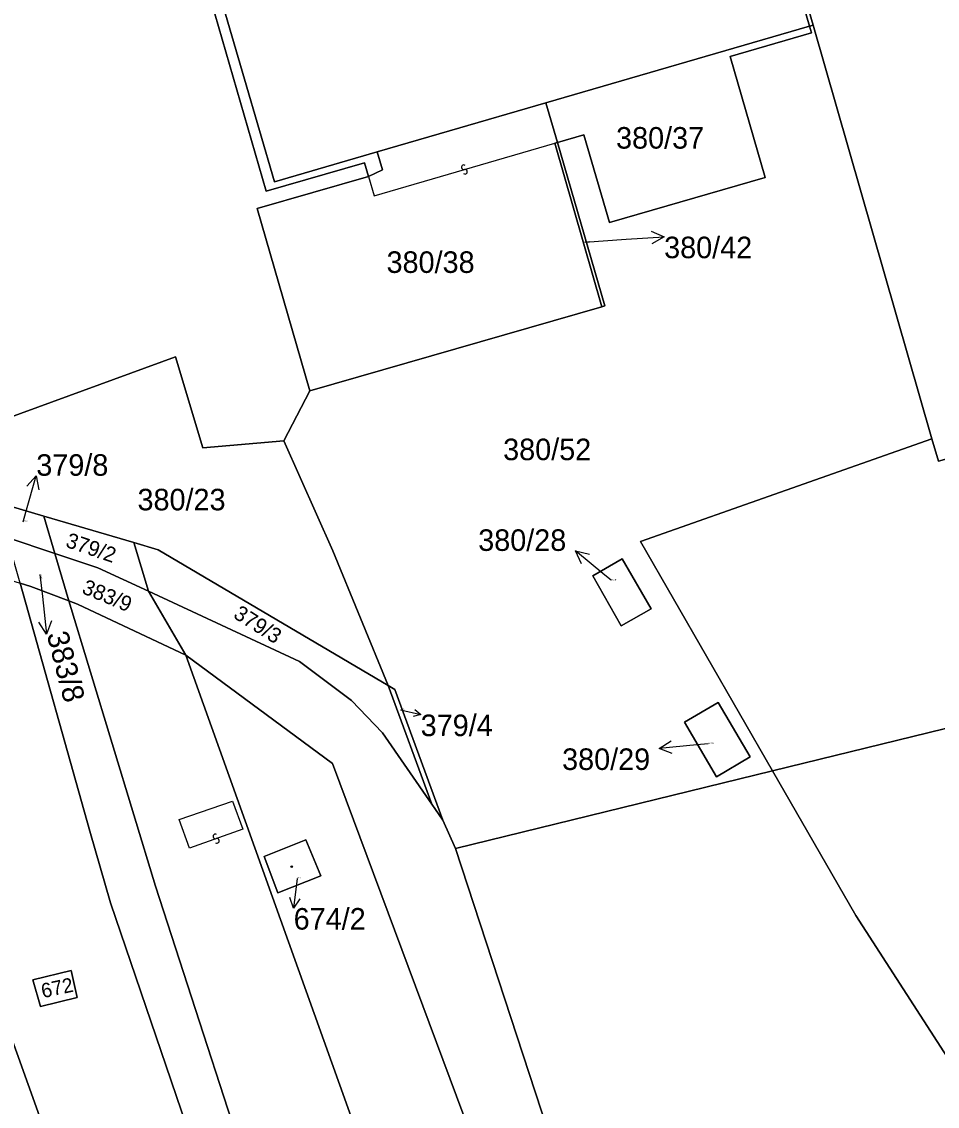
# Model space of a CAD drawing. Extents: x -600309 to -598967, y -1161267 to -1160292.
# Drawn here: x -599716.3 to -599644, y -1160805.5 to -1160719.9 of the extents above; entities that cross this region are included whole.
import ezdxf

# ---------------------------------------------------------------- set-up
doc = ezdxf.new("R2010")
doc.units = 0
for name, color, linetype in [('Level 1', 7, 'Continuous'), ('Level 13', 7, 'Continuous'), ('Level 3', 7, 'Continuous'), ('Level 4', 7, 'Continuous'), ('Level 5', 7, 'Continuous'), ('Level 57', 7, 'Continuous'), ('Level 60', 7, 'Continuous')]:
    doc.layers.add(name, color=color, linetype=linetype)

msp = doc.modelspace()

# ---------------------------------------------------------------- linework, layer by layer
at = {"layer": 'Level 1'}
for points in [[(-599658.39, -1160705.24), (-599683.03, -1160712.41), (-599700.66, -1160717.53), (-599698.66, -1160724.39), (-599696.29, -1160732.49), (-599688.2, -1160730.14)], [(-599654.05, -1160720.22), (-599658.39, -1160705.24)], [(-599658.11, -1160705.16), (-599655.43, -1160714.43), (-599655.29, -1160714.91), (-599653.78, -1160720.14)], [(-599689.35, -1160710.74), (-599694.62, -1160712.28), (-599693.84, -1160714.97), (-599701.59, -1160717.22), (-599696.95, -1160733.23), (-599689.19, -1160730.99), (-599688.88, -1160732.07)], [(-599674.87, -1160726.27), (-599654.05, -1160720.22)], [(-599673.96, -1160729.4), (-599671.87, -1160728.8), (-599669.86, -1160735.71), (-599657.57, -1160732.15), (-599660.33, -1160722.62), (-599653.9, -1160720.75), (-599654.05, -1160720.22)], [(-599654.05, -1160720.22), (-599653.78, -1160720.14)], [(-599653.78, -1160720.14), (-599644.39, -1160752.78)], [(-599688.2, -1160730.14), (-599682.48, -1160728.48), (-599674.87, -1160726.27)], [(-599673.96, -1160729.4), (-599674.87, -1160726.27)], [(-599673.96, -1160729.4), (-599674.17, -1160729.46)], [(-599670.45, -1160742.37), (-599674.17, -1160729.46)], [(-599673.96, -1160729.4), (-599670.21, -1160742.28), (-599670.45, -1160742.37)], [(-599688.88, -1160732.07), (-599687.78, -1160731.56), (-599688.2, -1160730.14)], [(-599688.88, -1160732.07), (-599697.66, -1160734.6), (-599693.52, -1160749.01)], [(-599693.52, -1160749.01), (-599670.45, -1160742.37)], [(-599644.39, -1160752.78), (-599643.88, -1160754.55), (-599614.36, -1160746.22), (-599615.32, -1160742.9)], [(-599719.97, -1160751.4), (-599717.45, -1160751.17), (-599704.13, -1160746.31), (-599701.96, -1160753.49), (-599695.56, -1160752.94)], [(-599693.52, -1160749.01), (-599695.56, -1160752.94)], [(-599537.67, -1160749.82), (-599656.98, -1160779)], [(-599695.56, -1160752.94), (-599691.7, -1160761.62), (-599687.33, -1160772.26)], [(-599644.39, -1160752.78), (-599667.4, -1160760.88), (-599656.98, -1160779)], [(-599714.51, -1160758.88), (-599718.17, -1160757.8)], [(-599707.42, -1160760.97), (-599714.51, -1160758.88)], [(-599714.51, -1160758.88), (-599713.64, -1160761.83)], [(-599713.64, -1160761.83), (-599717.4, -1160760.57)], [(-599707.42, -1160760.97), (-599705.5, -1160761.54), (-599687.33, -1160772.26)], [(-599707.42, -1160760.97), (-599706.25, -1160764.82)], [(-599733.24, -1160761.76), (-599729.14, -1160769.24), (-599723.06, -1160783.39), (-599710.25, -1160819.11), (-599700.44, -1160852.81), (-599699.39, -1160863.35)], [(-599706.25, -1160764.82), (-599710.24, -1160762.97), (-599713.64, -1160761.83)], [(-599713.64, -1160761.83), (-599712.54, -1160765.57)], [(-599668.84, -1160762.25), (-599666.57, -1160766.2), (-599668.92, -1160767.55), (-599671.18, -1160763.59), (-599668.84, -1160762.25)], [(-599716.38, -1160764.19), (-599715.55, -1160764.45), (-599712.54, -1160765.57)], [(-599716.38, -1160764.19), (-599710.89, -1160783.75), (-599709.25, -1160789.42), (-599699.68, -1160817.5), (-599689.69, -1160850.57), (-599683.98, -1160869.95), (-599679.47, -1160892.29)], [(-599683.89, -1160781.61), (-599687.78, -1160776), (-599690.21, -1160773.43), (-599694.32, -1160770.35), (-599706.25, -1160764.82)], [(-599706.25, -1160764.82), (-599703.3, -1160769.87)], [(-599712.54, -1160765.57), (-599711.86, -1160765.83), (-599703.3, -1160769.87)], [(-599712.54, -1160765.57), (-599705.69, -1160788.09), (-599696.51, -1160816.41), (-599679.15, -1160868.37), (-599673.46, -1160891.53)], [(-599657.18, -1160898.57), (-599650.25, -1160889.64), (-599691.72, -1160778.4), (-599703.3, -1160769.87)], [(-599703.3, -1160769.87), (-599657.18, -1160898.57)], [(-599687.33, -1160772.26), (-599683.89, -1160781.61)], [(-599683, -1160782.88), (-599686.8, -1160772.57), (-599687.33, -1160772.26)], [(-599661.26, -1160773.59), (-599663.93, -1160775.14), (-599661.4, -1160779.46), (-599658.74, -1160777.89), (-599661.26, -1160773.59)], [(-599682.02, -1160785.12), (-599656.98, -1160779)], [(-599656.98, -1160779), (-599650.41, -1160790.42), (-599633.54, -1160816.54), (-599611.6, -1160824.89)], [(-599683, -1160782.88), (-599683.89, -1160781.61)], [(-599683, -1160782.88), (-599682.02, -1160785.12)], [(-599697.12, -1160785.75), (-599693.82, -1160784.43), (-599692.65, -1160787.28), (-599696.04, -1160788.61), (-599697.12, -1160785.75)], [(-599682.02, -1160785.12), (-599672.8, -1160813.23), (-599663.65, -1160839.41)], [(-599715.38, -1160795.49), (-599712.36, -1160794.75), (-599711.89, -1160796.88), (-599714.79, -1160797.58), (-599715.38, -1160795.49)]]:
    msp.add_lwpolyline(points, dxfattribs=at)
at = {"layer": 'Level 13'}
for centre, start, end in [((-599681.36, -1160731.352), 53.55119, 285.64919), ((-599681.259, -1160731.707), 233.33673, 105.92673), ((-599700.972, -1160784.167), 56.96677, 289.55677), ((-599700.849, -1160784.514), 237.18123, 109.27922)]:
    msp.add_arc(centre, 0.184, start, end, dxfattribs=at)
at = {"layer": 'Level 3'}
for points in [[(-599688.88, -1160732.07), (-599688.44, -1160733.6), (-599674.17, -1160729.46)], [(-599703.83, -1160782.83), (-599699.62, -1160781.37), (-599698.8, -1160783.58), (-599703.02, -1160785.1), (-599703.83, -1160782.83)]]:
    msp.add_lwpolyline(points, dxfattribs=at)
at = {"layer": 'Level 5'}
for radius in [0.0612, 0.0354]:
    msp.add_circle((-599694.94, -1160786.55), radius, dxfattribs=at)
at = {"layer": 'Level 57'}
for p, q in [((-599671.81, -1160737.26), (-599668.529, -1160737.035)), ((-599668.529, -1160737.035), (-599665.536, -1160736.83)), ((-599715.936, -1160758.584), (-599715.11, -1160755.7)), ((-599716.15, -1160759.33), (-599715.936, -1160758.584)), ((-599670.213, -1160763.536), (-599672.53, -1160761.63)), ((-599714.82, -1160763.5), (-599714.63, -1160765.225)), ((-599669.71, -1160763.95), (-599670.213, -1160763.536)), ((-599714.63, -1160765.225), (-599714.301, -1160768.207)), ((-599686.35, -1160774.17), (-599684.76, -1160774.55)), ((-599662.953, -1160776.944), (-599665.94, -1160777.22)), ((-599662.05, -1160776.86), (-599662.953, -1160776.944)), ((-599694.52, -1160787.48), (-599694.79, -1160789.82))]:
    msp.add_line(p, q, dxfattribs=at)
for points in [[(-599666.568, -1160736.399), (-599665.536, -1160736.83), (-599666.499, -1160737.397)], [(-599715.866, -1160756.524), (-599715.11, -1160755.7), (-599714.904, -1160756.799)], [(-599672.075, -1160762.651), (-599672.53, -1160761.63), (-599671.44, -1160761.879)], [(-599713.914, -1160767.158), (-599714.301, -1160768.207), (-599714.907, -1160767.268)], [(-599685.227, -1160774.158), (-599684.76, -1160774.55), (-599685.353, -1160774.688)], [(-599664.898, -1160777.626), (-599665.94, -1160777.22), (-599664.991, -1160776.63)], [(-599694.31, -1160789.085), (-599694.79, -1160789.82), (-599695.09, -1160788.995)]]:
    msp.add_lwpolyline(points, dxfattribs=at)
at = {"layer": 'Level 60'}
for points in [[(-599644.39, -1160752.78), (-599653.78, -1160720.14), (-599655.29, -1160714.91), (-599655.43, -1160714.43), (-599658.11, -1160705.16), (-599636.47, -1160698.2), (-599628.93, -1160696.01), (-599616.57, -1160738.6), (-599610.83, -1160736.95), (-599610.06, -1160739.83), (-599615.74, -1160741.46), (-599615.32, -1160742.9), (-599614.36, -1160746.22), (-599643.88, -1160754.55)], [(-599687.78, -1160731.56), (-599688.88, -1160732.07), (-599689.19, -1160730.99), (-599696.95, -1160733.23), (-599701.59, -1160717.22), (-599693.84, -1160714.97), (-599694.62, -1160712.28), (-599689.35, -1160710.74), (-599659.33, -1160702), (-599658.39, -1160705.24), (-599683.03, -1160712.41), (-599700.66, -1160717.53), (-599698.66, -1160724.39), (-599696.29, -1160732.49), (-599688.2, -1160730.14)], [(-599682.48, -1160728.48), (-599688.2, -1160730.14), (-599696.29, -1160732.49), (-599698.66, -1160724.39), (-599700.66, -1160717.53), (-599683.03, -1160712.41), (-599658.39, -1160705.24), (-599654.05, -1160720.22), (-599674.87, -1160726.27)], [(-599653.78, -1160720.14), (-599654.05, -1160720.22), (-599658.39, -1160705.24), (-599658.11, -1160705.16), (-599655.43, -1160714.43), (-599655.29, -1160714.91)], [(-599654.05, -1160720.22), (-599653.78, -1160720.14), (-599644.39, -1160752.78), (-599667.4, -1160760.88), (-599656.98, -1160779), (-599682.02, -1160785.12), (-599683, -1160782.88), (-599686.8, -1160772.57), (-599687.33, -1160772.26), (-599691.7, -1160761.62), (-599695.56, -1160752.94), (-599693.52, -1160749.01), (-599670.45, -1160742.37), (-599670.21, -1160742.28), (-599673.96, -1160729.4), (-599671.87, -1160728.8), (-599669.86, -1160735.71), (-599657.57, -1160732.15), (-599660.33, -1160722.62), (-599653.9, -1160720.75)], [(-599671.87, -1160728.8), (-599673.96, -1160729.4), (-599674.87, -1160726.27), (-599654.05, -1160720.22), (-599653.9, -1160720.75), (-599660.33, -1160722.62), (-599657.57, -1160732.15), (-599669.86, -1160735.71)], [(-599688.88, -1160732.07), (-599687.78, -1160731.56), (-599688.2, -1160730.14), (-599682.48, -1160728.48), (-599674.87, -1160726.27), (-599673.96, -1160729.4), (-599674.17, -1160729.46), (-599670.45, -1160742.37), (-599693.52, -1160749.01), (-599697.66, -1160734.6)], [(-599673.96, -1160729.4), (-599670.21, -1160742.28), (-599670.45, -1160742.37), (-599674.17, -1160729.46)], [(-599667.4, -1160760.88), (-599644.39, -1160752.78), (-599643.88, -1160754.55), (-599614.36, -1160746.22), (-599615.32, -1160742.9), (-599611.06, -1160741.66), (-599611.36, -1160742.14), (-599606.68, -1160757.48), (-599601.3, -1160758.86), (-599540, -1160744.16), (-599537.67, -1160749.82), (-599656.98, -1160779)], [(-599705.5, -1160761.54), (-599707.42, -1160760.97), (-599714.51, -1160758.88), (-599718.17, -1160757.8), (-599718.21, -1160757.67), (-599718.36, -1160757.12), (-599719.97, -1160751.4), (-599717.45, -1160751.17), (-599704.13, -1160746.31), (-599701.96, -1160753.49), (-599695.56, -1160752.94), (-599691.7, -1160761.62), (-599687.33, -1160772.26)], [(-599566.11, -1160812.46), (-599611.6, -1160824.89), (-599633.54, -1160816.54), (-599650.41, -1160790.42), (-599656.98, -1160779), (-599537.67, -1160749.82), (-599527.22, -1160775.15), (-599526.51, -1160776.9), (-599523.14, -1160785.22), (-599517.37, -1160799.16), (-599563.57, -1160811.77)], [(-599717.4, -1160760.57), (-599718.17, -1160757.8), (-599714.51, -1160758.88), (-599713.64, -1160761.83)], [(-599706.25, -1160764.82), (-599710.24, -1160762.97), (-599713.64, -1160761.83), (-599714.51, -1160758.88), (-599707.42, -1160760.97)], [(-599699.21, -1160864.94), (-599699.39, -1160863.35), (-599700.44, -1160852.81), (-599710.25, -1160819.11), (-599723.06, -1160783.39), (-599729.14, -1160769.24), (-599733.24, -1160761.76), (-599730.53, -1160760.44), (-599722.91, -1160762.15), (-599716.38, -1160764.19), (-599710.89, -1160783.75), (-599709.25, -1160789.42), (-599699.68, -1160817.5), (-599689.69, -1160850.57), (-599683.98, -1160869.95), (-599679.47, -1160892.29), (-599679.2, -1160893.91), (-599686.33, -1160894.81), (-599696.45, -1160896.09), (-599696.65, -1160893.67), (-599696.9, -1160891.08), (-599698.24, -1160876.32), (-599698.61, -1160871.78), (-599699.05, -1160867.18)], [(-599715.55, -1160764.45), (-599716.38, -1160764.19), (-599717.4, -1160760.57), (-599713.64, -1160761.83), (-599712.54, -1160765.57)], [(-599687.78, -1160776), (-599690.21, -1160773.43), (-599694.32, -1160770.35), (-599706.25, -1160764.82), (-599707.42, -1160760.97), (-599705.5, -1160761.54), (-599687.33, -1160772.26), (-599683.89, -1160781.61)], [(-599699.39, -1160863.35), (-599722.41, -1160863.39), (-599730.3, -1160817.74), (-599737.76, -1160791.16), (-599736.52, -1160794.05), (-599733.07, -1160792.54), (-599734.34, -1160789.66), (-599737.76, -1160791.16), (-599741.11, -1160779.23), (-599745.05, -1160767.2), (-599733.24, -1160761.76), (-599729.14, -1160769.24), (-599723.06, -1160783.39), (-599710.25, -1160819.11), (-599700.44, -1160852.81)], [(-599711.86, -1160765.83), (-599712.54, -1160765.57), (-599713.64, -1160761.83), (-599710.24, -1160762.97), (-599706.25, -1160764.82), (-599703.3, -1160769.87)], [(-599668.84, -1160762.25), (-599666.57, -1160766.2), (-599668.92, -1160767.55), (-599671.18, -1160763.59)], [(-599666.57, -1160766.2), (-599668.84, -1160762.25), (-599671.18, -1160763.59), (-599668.92, -1160767.55)], [(-599673.46, -1160891.53), (-599679.47, -1160892.29), (-599683.98, -1160869.95), (-599689.69, -1160850.57), (-599699.68, -1160817.5), (-599709.25, -1160789.42), (-599710.89, -1160783.75), (-599716.38, -1160764.19), (-599715.55, -1160764.45), (-599712.54, -1160765.57), (-599705.69, -1160788.09), (-599696.51, -1160816.41), (-599679.15, -1160868.37)], [(-599671.4, -1160900.64), (-599673.46, -1160891.53), (-599679.15, -1160868.37), (-599696.51, -1160816.41), (-599705.69, -1160788.09), (-599712.54, -1160765.57), (-599711.86, -1160765.83), (-599703.3, -1160769.87), (-599657.18, -1160898.57), (-599656.29, -1160901.23), (-599670.3, -1160905.39), (-599671.02, -1160902.3)], [(-599650.25, -1160889.64), (-599657.18, -1160898.57), (-599703.3, -1160769.87), (-599691.72, -1160778.4)], [(-599683, -1160782.88), (-599683.89, -1160781.61), (-599687.33, -1160772.26), (-599686.8, -1160772.57)], [(-599663.93, -1160775.14), (-599661.26, -1160773.59), (-599658.74, -1160777.89), (-599661.4, -1160779.46)], [(-599661.26, -1160773.59), (-599663.93, -1160775.14), (-599661.4, -1160779.46), (-599658.74, -1160777.89)], [(-599672.8, -1160813.23), (-599682.02, -1160785.12), (-599656.98, -1160779), (-599650.41, -1160790.42), (-599633.54, -1160816.54), (-599611.6, -1160824.89), (-599622.43, -1160827.91), (-599625.58, -1160828.79), (-599663.65, -1160839.41)], [(-599697.12, -1160785.75), (-599693.82, -1160784.43), (-599692.65, -1160787.28), (-599696.04, -1160788.61)], [(-599693.82, -1160784.43), (-599697.12, -1160785.75), (-599696.04, -1160788.61), (-599692.65, -1160787.28)], [(-599712.36, -1160794.75), (-599715.38, -1160795.49), (-599714.79, -1160797.58), (-599711.89, -1160796.88)], [(-599715.38, -1160795.49), (-599712.36, -1160794.75), (-599711.89, -1160796.88), (-599714.79, -1160797.58)]]:
    msp.add_lwpolyline(points, close=True, dxfattribs=at)
for points in [[(-599701.59, -1160717.22), (-599696.95, -1160733.23), (-599689.19, -1160730.99), (-599688.88, -1160732.07), (-599697.66, -1160734.6), (-599693.52, -1160749.01), (-599695.56, -1160752.94), (-599701.96, -1160753.49), (-599704.13, -1160746.31), (-599717.45, -1160751.17), (-599719.97, -1160751.4), (-599728.14, -1160754.87), (-599738.79, -1160751.73), (-599783.62, -1160733.18)], [(-599650.25, -1160889.64), (-599691.72, -1160778.4), (-599703.3, -1160769.87), (-599706.25, -1160764.82), (-599694.32, -1160770.35), (-599690.21, -1160773.43), (-599687.78, -1160776), (-599683.89, -1160781.61), (-599683, -1160782.88), (-599682.02, -1160785.12), (-599672.8, -1160813.23), (-599663.65, -1160839.41), (-599662.6, -1160841.71), (-599652.35, -1160868.39), (-599648.05, -1160870.77), (-599647.95, -1160873.89), (-599648.13, -1160877.1), (-599638.48, -1160895.36)]]:
    msp.add_lwpolyline(points, dxfattribs=at)

# ---------------------------------------------------------------- texts
at = {"layer": 'Level 4'}
for s, height, p in [('380/37', 1.7, (-599669.333, -1160729.88)), ('380/42', 0.1, (-599671.81, -1160737.26)), ('380/38', 1.7, (-599687.456, -1160739.69)), ('380/52', 1.7, (-599678.248, -1160754.47)), ('380/23', 1.7, (-599707.12, -1160758.43)), ('379/8', 0.1, (-599716.15, -1160759.33)), ('380/28', 0.1, (-599669.71, -1160763.95)), ('379/4', 0.1, (-599686.35, -1160774.17)), ('380/29', 0.1, (-599662.05, -1160776.86)), ('674/2', 0.1, (-599694.52, -1160787.48))]:
    msp.add_text(s, height=height, dxfattribs=at).set_placement(p)
for s, height, rotation, p in [('379/2', 1.2, 341.1, (-599712.87, -1160761.29)), ('383/8', 0.1, 284.4, (-599714.82, -1160763.5)), ('383/9', 1.2, 337.5, (-599711.59, -1160764.94)), ('379/3', 1.2, 327.6, (-599699.63, -1160766.86)), ('672', 1.14, 12.10023, (-599714.593, -1160796.935))]:
    msp.add_text(s, height=height, rotation=rotation, dxfattribs=at).set_placement(p)
at = {"layer": 'Level 57'}
for s, p in [('380/42', (-599665.536, -1160738.53)), ('379/8', (-599715.11, -1160755.7)), ('380/28', (-599680.218, -1160761.63)), ('379/4', (-599684.76, -1160776.25)), ('380/29', (-599673.593, -1160778.92)), ('674/2', (-599694.79, -1160791.52))]:
    msp.add_text(s, height=1.7, dxfattribs=at).set_placement(p)
msp.add_text('383/8', height=1.7, rotation=284.4, dxfattribs=at).set_placement((-599714.3, -1160768.207))

doc.saveas('drawing.dxf')
